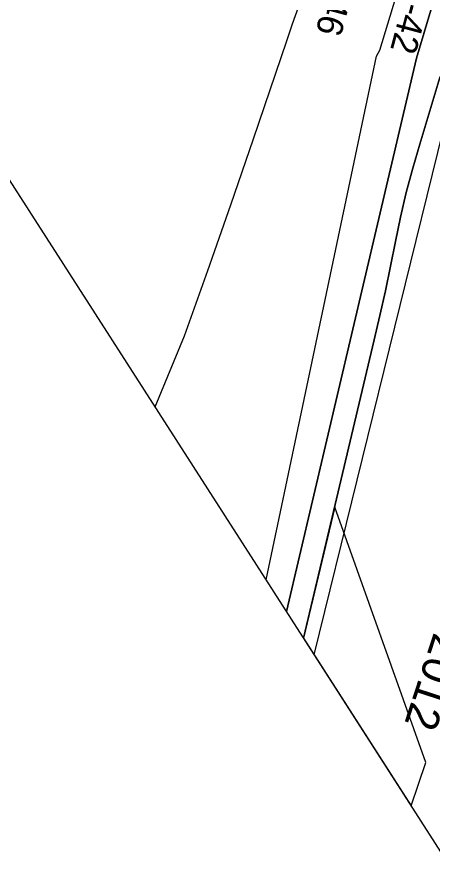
# Model space of a CAD drawing. Extents: x 3937982 to 3958556, y 219448 to 241894.
# Drawn here: x 3942413 to 3942950, y 232776 to 233887 of the extents above; entities that cross this region are included whole.
import ezdxf

# ---------------------------------------------------------------- set-up
doc = ezdxf.new("R2010")
doc.units = 0
for name, color, linetype in [('V-GRID-FRAM', 7, 'Continuous'), ('V-RIVR-IDEN', 7, 'Continuous'), ('V-RIVR-RANG', 7, 'Continuous'), ('V-TOPO-DPTH', 7, 'Continuous'), ('V-TOPO-MAJR', 7, 'Continuous'), ('V-TOPO-MINR', 7, 'Continuous')]:
    doc.layers.add(name, color=color, linetype=linetype)

msp = doc.modelspace()

# ---------------------------------------------------------------- linework, layer by layer
at = {"layer": 'V-GRID-FRAM'}
msp.add_lwpolyline([(3948998.173, 239513.74), (3957109.469, 226912.286), (3949780.097, 222173.81), (3941699.799, 234772.334), (3948998.173, 239513.74)], dxfattribs=at)
at = {"layer": 'V-TOPO-DPTH'}
for points in [[(3942760.697, 233118.219), (3942928.961, 233833.411), (3943212.465, 234783.374), (3943213.2, 234787.903), (3943213.669, 234792.448), (3943213.741, 234797.016), (3943213.547, 234801.6), (3943213.509, 234806.135), (3943213.923, 234810.593), (3943215.016, 234814.935), (3943216.56, 234819.199), (3943359.149, 235134.282)], [(3943359.149, 235134.282), (3943216.56, 234819.199), (3943215.016, 234814.935), (3943213.923, 234810.593), (3943213.509, 234806.135), (3943213.547, 234801.6), (3943213.741, 234797.016), (3943213.669, 234792.448), (3943213.2, 234787.903), (3943212.465, 234783.374), (3942928.961, 233833.411), (3942760.697, 233118.219)], [(3942734.62, 233158.876), (3942877.358, 233836.084), (3942881.483, 233843.977), (3943173.711, 234806.385), (3943174.33, 234808.672), (3943174.989, 234810.947), (3943176.468, 234815.449), (3943178.111, 234819.895), (3943178.983, 234822.099), (3943179.881, 234824.293), (3943232.683, 234950.164)], [(3942734.62, 233158.876), (3942877.358, 233836.084), (3942881.483, 233843.977), (3943173.711, 234806.385), (3943174.33, 234808.672), (3943174.989, 234810.947), (3943176.468, 234815.449), (3943178.111, 234819.895), (3943178.983, 234822.099), (3943179.881, 234824.293), (3943232.683, 234950.164)], [(3943334.705, 234943.483), (3943259.636, 234795.889), (3943258.889, 234793.924), (3943258.397, 234789.875), (3943259.115, 234785.669), (3942961.537, 233812.001), (3942959.143, 233808.57), (3942932.991, 233722.431), (3942924.027, 233691.189), (3942915.71, 233659.787), (3942908.36, 233628.144), (3942901.655, 233596.341), (3942895.246, 233564.458), (3942888.584, 233532.63), (3942881.542, 233500.883), (3942874.248, 233469.191), (3942783.024, 233083.406)], [(3942783.024, 233083.406), (3942922.003, 232866.715), (3942941.103, 232922.741), (3942823.138, 233253.045)], [(3942823.138, 233253.045), (3942783.024, 233083.406)]]:
    msp.add_lwpolyline(points, dxfattribs=at)
at = {"layer": 'V-TOPO-MAJR'}
msp.add_lwpolyline([(3942591.141, 233382.584), (3942628.928, 233474.422), (3942659.332, 233559.143), (3942689.036, 233644.111), (3942718.272, 233729.246), (3942761.146, 233855.793), (3942768.65, 233877.759), (3942776.226, 233899.699)], dxfattribs=at)
at = {"layer": 'V-TOPO-MINR'}
for points in [[(3942796.797, 233061.933), (3942963.524, 233739.419), (3942965.05, 233745.721), (3942966.545, 233752.03), (3942967.993, 233758.35), (3942969.41, 233764.677), (3942970.876, 233770.99), (3942972.442, 233777.278), (3942974.154, 233783.527), (3942975.964, 233789.751), (3942979.704, 233802.065), (3942979.881, 233802.389), (3942980.11, 233802.642), (3942980.419, 233802.788), (3942981.614, 233802.856), (3942982.448, 233802.833), (3943295.161, 234752.419), (3943296.059, 234754.917), (3943297.381, 234756.189), (3943629.757, 235311.766)], [(3942760.697, 233118.219), (3942928.961, 233833.411), (3943212.465, 234783.374), (3943213.2, 234787.903), (3943213.669, 234792.448), (3943213.741, 234797.016), (3943213.547, 234801.6), (3943213.509, 234806.135), (3943213.923, 234810.593), (3943215.016, 234814.935), (3943216.56, 234819.199), (3943359.149, 235134.282)], [(3942734.62, 233158.876), (3942877.358, 233836.084), (3942881.483, 233843.977), (3943173.711, 234806.385), (3943174.33, 234808.672), (3943174.989, 234810.947), (3943176.468, 234815.449), (3943178.111, 234819.895), (3943178.983, 234822.099), (3943179.881, 234824.293), (3943232.683, 234950.164)], [(3942783.024, 233083.406), (3942874.248, 233469.191), (3942881.542, 233500.883), (3942888.584, 233532.63), (3942895.246, 233564.458), (3942901.655, 233596.341), (3942908.36, 233628.144), (3942915.71, 233659.787), (3942924.027, 233691.189), (3942932.991, 233722.431), (3942959.143, 233808.57), (3942961.537, 233812.001), (3943259.115, 234785.669), (3943258.397, 234789.875), (3943258.889, 234793.924), (3943259.636, 234795.889), (3943334.705, 234943.483)], [(3942922.003, 232866.715), (3942941.103, 232922.741)]]:
    msp.add_lwpolyline(points, dxfattribs=at)

# ---------------------------------------------------------------- texts
at = {"layer": 'V-RIVR-IDEN'}
msp.add_text('September 2012', height=41.99992, rotation=251.933639, dxfattribs=at).set_placement((3943041.663, 233368.137))
at = {"layer": 'V-RIVR-RANG'}
for s, p in [('-46', (3942814.948, 233930.462)), ('-42', (3942911.414, 233907.234))]:
    msp.add_text(s, height=33.5, rotation=255.052889, dxfattribs=at).set_placement(p)

doc.saveas('drawing.dxf')
